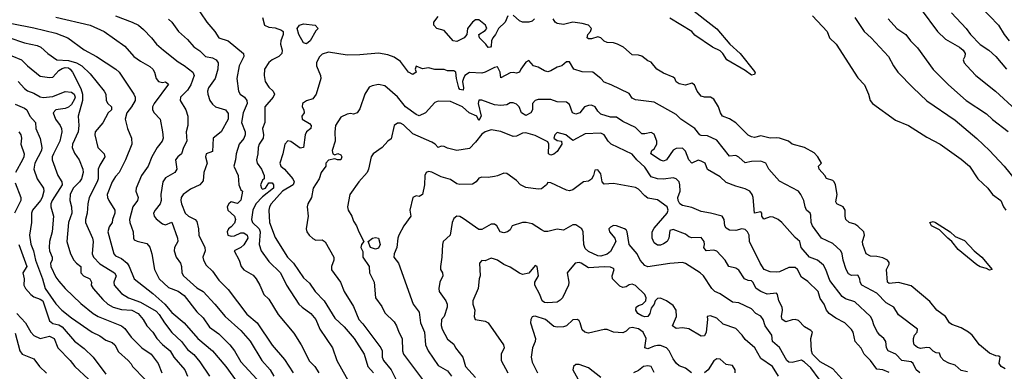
# Model space of a CAD drawing. Header units: metres. Extents: x -46681 to -43747, y -240911 to -237677.
# Tile 761 of 1056: x -45732 to -45575, y -238251 to -238195. Entities that reach past the tile are written whole.
import ezdxf

# ---------------------------------------------------------------- set-up
doc = ezdxf.new("R2010")
doc.units = ezdxf.units.M
doc.layers.add('CONTOUR_INDEX', color=1, linetype='Continuous')
doc.layers.add('CONTOUR_INTER', color=3, linetype='Continuous')

msp = doc.modelspace()

# ---------------------------------------------------------------- linework, layer by layer
at = {"layer": 'CONTOUR_INDEX'}
for points, elevation in [([(-45716.6, -238194.53), (-45713.94, -238195.52), (-45712.92, -238196.02), (-45712.1, -238196.7), (-45710.82, -238198.02), (-45710.04, -238199.02), (-45708.93, -238200.02), (-45706.6, -238201.87), (-45705.6, -238202.42), (-45704.23, -238203.52), (-45704.03, -238204.02), (-45704.57, -238205.52), (-45705.1, -238206.38), (-45706.2, -238207.52), (-45706.25, -238208.02), (-45705.35, -238209.52), (-45705.01, -238210.52), (-45705.01, -238212.02), (-45705.28, -238213.02), (-45705.21, -238214.52), (-45705.71, -238215.52), (-45706.02, -238216.52), (-45706.65, -238217.02), (-45707.02, -238217.52), (-45706.77, -238219.02), (-45707.09, -238219.52), (-45708.6, -238220.37), (-45709, -238221.02), (-45709.33, -238223.02), (-45709.27, -238224.02), (-45709.47, -238224.52), (-45710.27, -238225.52), (-45710.5, -238226.02), (-45710.43, -238226.52), (-45710.1, -238226.95), (-45709.1, -238227.72), (-45708.6, -238227.88), (-45707.6, -238227.44), (-45706.66, -238230.02), (-45706.64, -238230.52), (-45707.18, -238231.52), (-45707.21, -238232.02), (-45706.89, -238233.02), (-45706.22, -238234.02), (-45706.05, -238234.52), (-45706, -238235.52), (-45705.73, -238236.02), (-45703.6, -238237.94), (-45702.59, -238238.52), (-45700.74, -238240.52), (-45699.1, -238242.54), (-45696.6, -238244.74), (-45695.1, -238246.45), (-45693.22, -238249.52), (-45691.9, -238251.02), (-45691.31, -238252.02)], 95), ([(-45593.28, -238195.02), (-45591.86, -238196.52), (-45590.46, -238197.52), (-45589.72, -238198.52), (-45588.6, -238199.63), (-45586.1, -238203.1), (-45583.65, -238205.52), (-45580.82, -238208.02), (-45577.6, -238210.18), (-45576.6, -238211.09), (-45574.1, -238212.98)], 90), ([(-45732.09, -238205.02), (-45731.1, -238206.14), (-45730.6, -238206.51), (-45729.6, -238206.85), (-45728.6, -238207.43), (-45728.1, -238207.53), (-45726.6, -238207.41), (-45724.6, -238206.6), (-45723.6, -238206.7), (-45723.17, -238207.02), (-45723.03, -238207.52), (-45723.1, -238207.82), (-45723.6, -238208.69), (-45724.1, -238209.1), (-45724.6, -238209.31), (-45726.1, -238209.52), (-45726.51, -238210.02), (-45726.17, -238211.02), (-45725.39, -238212.02), (-45725.2, -238212.52), (-45725.16, -238213.02), (-45725.46, -238214.52), (-45726.48, -238216.52), (-45726.67, -238217.02), (-45726.67, -238217.52), (-45725.76, -238220.02), (-45725.15, -238221.02), (-45725.09, -238221.52), (-45726.7, -238224.02), (-45726.91, -238224.52), (-45726.92, -238225.02), (-45726.48, -238226.52), (-45726.68, -238229.02), (-45727.09, -238230.52), (-45727.19, -238231.52), (-45727.11, -238232.02), (-45726.69, -238233.02), (-45726.71, -238233.52), (-45726.93, -238234.02), (-45726.89, -238234.52), (-45726.1, -238236.22), (-45725.6, -238236.9), (-45724.61, -238238.02), (-45722.1, -238240.44), (-45720.12, -238242.02), (-45719.32, -238242.52), (-45715.63, -238244.02), (-45715.1, -238244.44), (-45714.1, -238245.81), (-45712.39, -238247.52), (-45710.88, -238248.52), (-45709.78, -238250.02), (-45709.17, -238251.52)], 100), ([(-45588.21, -238251.52), (-45588.8, -238251.02), (-45589.26, -238250.02), (-45589.6, -238249.77), (-45591.1, -238249.52), (-45592.05, -238248.52), (-45593.27, -238248.02), (-45593.55, -238247.52), (-45593.65, -238246.52), (-45593.94, -238246.02), (-45594.6, -238245.52), (-45594.95, -238245.02), (-45595.52, -238244.02), (-45595.81, -238243.02), (-45596.11, -238242.52), (-45598.6, -238240.17), (-45600.1, -238239.67), (-45600.6, -238239.34), (-45602.6, -238236.79), (-45603.19, -238235.02), (-45603.6, -238234.31), (-45604.54, -238233.52), (-45605.8, -238233.02), (-45607.15, -238231.52), (-45607.39, -238230.52), (-45608.1, -238229.92), (-45610.22, -238227.52), (-45610.8, -238227.02), (-45611.6, -238226.65), (-45612.1, -238226.58), (-45613.1, -238227), (-45613.45, -238226.52), (-45613.45, -238226.02), (-45613.6, -238225.83), (-45614.61, -238226.02), (-45614.83, -238223.52), (-45614.95, -238223.02), (-45615.36, -238222.52), (-45616.1, -238222.12), (-45617.6, -238221.73), (-45619.1, -238221.12), (-45620.1, -238220.23), (-45622.1, -238219.04), (-45622.5, -238218.02), (-45623.1, -238217.71), (-45623.6, -238217.55), (-45624.61, -238218.02), (-45625.1, -238217.53), (-45625.6, -238216.14), (-45626.1, -238215.64), (-45627.1, -238215.71), (-45627.6, -238215.97), (-45628.64, -238217.52), (-45629.1, -238217.73), (-45629.6, -238217.54), (-45631.12, -238216.52), (-45631, -238216.02), (-45630.6, -238215.74), (-45630.2, -238215.02), (-45630.17, -238214.52), (-45630.6, -238213.43), (-45631.1, -238213.13), (-45632.1, -238213.38), (-45632.6, -238213.33), (-45633.6, -238212.32), (-45635.6, -238211.36), (-45636.6, -238210.67), (-45637.6, -238210.7), (-45639.1, -238210.19), (-45639.6, -238209.74), (-45640.04, -238209.02), (-45640.6, -238208.8), (-45641.1, -238208.81), (-45641.74, -238209.02), (-45642.49, -238210.02), (-45643.1, -238210.2), (-45643.64, -238210.02), (-45644.1, -238208.68), (-45644.6, -238208.3), (-45646.1, -238208.24), (-45647.1, -238207.86), (-45649.1, -238207.86), (-45649.6, -238208.02), (-45650.05, -238208.52), (-45650.03, -238209.52), (-45650.27, -238210.02), (-45651.1, -238210.44), (-45651.8, -238210.02), (-45652.18, -238209.02), (-45652.6, -238208.63), (-45653.1, -238208.43), (-45653.6, -238208.42), (-45654.1, -238208.75), (-45655.1, -238208.82), (-45656.1, -238208.7), (-45658.1, -238207.96), (-45658.6, -238208), (-45658.69, -238208.52), (-45658.21, -238210.52), (-45658.6, -238211.2), (-45658.93, -238210.52), (-45660.11, -238210.02), (-45661.19, -238209.02), (-45663.1, -238208.19), (-45665.1, -238208.14), (-45665.6, -238208.33), (-45667.1, -238209.98), (-45668.1, -238210.48), (-45668.6, -238210.28), (-45670.31, -238209.02), (-45671.6, -238207.44), (-45673.6, -238205.71), (-45674.6, -238205.49), (-45675.6, -238205.68), (-45676.1, -238205.91), (-45676.8, -238207.02), (-45677.6, -238209.36), (-45678.01, -238210.02), (-45678.6, -238210.2), (-45679.1, -238210.12), (-45679.6, -238210.23), (-45680.6, -238210.67), (-45681.47, -238212.02), (-45681.6, -238213.02), (-45681.51, -238214.52), (-45682, -238216.02), (-45681.88, -238216.52), (-45681.6, -238216.7), (-45681.1, -238216.47), (-45680.6, -238216.69), (-45680.46, -238217.02), (-45680.6, -238217.52), (-45681.16, -238217.52), (-45681.6, -238217.35), (-45682.6, -238217.57), (-45683.02, -238218.02), (-45683.02, -238218.52), (-45683.76, -238219.52), (-45684.1, -238220.52), (-45685.02, -238222.02), (-45685.31, -238223.52), (-45685.89, -238224.52), (-45685.98, -238225.02), (-45685.82, -238226.52), (-45686.13, -238228.52), (-45686.02, -238229.02), (-45685.68, -238229.52), (-45685.1, -238230.04), (-45684.6, -238230.34), (-45683.6, -238230.3), (-45683.1, -238230.62), (-45681.74, -238233.02), (-45681.74, -238233.52), (-45682.11, -238234.52), (-45682.1, -238235.09), (-45680.65, -238237.02), (-45680.08, -238238.52), (-45678.6, -238240.94), (-45677.76, -238243.02), (-45677.1, -238243.7), (-45674.21, -238247.52), (-45674.01, -238248.02), (-45674.04, -238249.02), (-45673.79, -238249.52), (-45672.57, -238251.02), (-45671.83, -238252.52)], 90), ([(-45624.68, -238251.52), (-45625.6, -238250.78), (-45626.6, -238250.37), (-45627.04, -238250.02), (-45627.6, -238249.26), (-45628.2, -238248.02), (-45628.66, -238247.52), (-45629.6, -238247.17), (-45630.1, -238247.15), (-45630.6, -238247.23), (-45631.6, -238247.66), (-45632.1, -238247.52), (-45631.91, -238246.02), (-45632.35, -238245.02), (-45633.1, -238244.46), (-45634.1, -238244.26), (-45634.6, -238244.36), (-45635.1, -238244.88), (-45635.6, -238245.11), (-45637.1, -238245.04), (-45638.1, -238244.59), (-45638.6, -238244.58), (-45641.1, -238245.15), (-45641.68, -238245.02), (-45642.1, -238244.63), (-45642.43, -238243.52), (-45642.6, -238243.2), (-45642.86, -238243.02), (-45643.6, -238243.04), (-45644.6, -238243.99), (-45645.1, -238244.15), (-45646.1, -238244.23), (-45646.6, -238244.09), (-45647.97, -238243.02), (-45649.6, -238242.48), (-45649.94, -238242.52), (-45650.1, -238242.58), (-45650.31, -238243.02), (-45650.33, -238243.52), (-45649.53, -238246.02), (-45649.6, -238246.52), (-45650.03, -238247.52), (-45650.25, -238249.02), (-45650.1, -238249.79), (-45649.21, -238251.52)], 85), ([(-45617.66, -238251.52), (-45617.66, -238251.02), (-45618.1, -238250.34), (-45619.1, -238250.18), (-45620.1, -238249.32), (-45620.6, -238249.28), (-45621.1, -238249.6), (-45621.98, -238251.02), (-45622.6, -238251.51)], 85)]:
    msp.add_lwpolyline(points, dxfattribs=dict(at, elevation=elevation))
at = {"layer": 'CONTOUR_INTER'}
for points, elevation in [([(-45704.03, -238192.52), (-45702.02, -238195.52), (-45700.7, -238197.02), (-45700.09, -238198.02), (-45698.6, -238198.52), (-45696.17, -238200.52), (-45696.11, -238201.02), (-45696.85, -238202.52), (-45697.23, -238204.52), (-45696.95, -238206.52), (-45696.68, -238207.02), (-45696, -238207.52), (-45695.6, -238208.02), (-45695.58, -238208.52), (-45696.18, -238210.02), (-45696.47, -238211.52), (-45695.91, -238213.02), (-45695.89, -238213.52), (-45696.1, -238214.1), (-45696.85, -238215.02), (-45697.34, -238216.52), (-45697.42, -238217.52), (-45697.69, -238218.52), (-45697, -238220.02), (-45696.92, -238221.52), (-45696.6, -238222.29), (-45696.29, -238222.52), (-45696.6, -238223.92), (-45697.1, -238224.49), (-45698.1, -238224.21), (-45698.5, -238224.52), (-45698.77, -238225.02), (-45698.66, -238225.52), (-45697.57, -238226.52), (-45697.43, -238227.02), (-45697.6, -238227.64), (-45698.1, -238228.22), (-45698.54, -238228.52), (-45698.78, -238229.02), (-45698.67, -238229.52), (-45698.1, -238229.67), (-45697.6, -238229.64), (-45696.6, -238229.15), (-45696.1, -238229.18), (-45695.56, -238229.52), (-45695.48, -238230.02), (-45696.1, -238231.05), (-45696.6, -238231.48), (-45697.62, -238232.02), (-45696.82, -238233.52), (-45696.54, -238234.52), (-45696.1, -238235.05), (-45694.6, -238235.93), (-45694.13, -238236.52), (-45693.53, -238237.52), (-45692.9, -238239.02), (-45692.1, -238239.75), (-45690.6, -238242.21), (-45688.1, -238245.19), (-45686.93, -238247.02), (-45685.6, -238249.66), (-45684.76, -238250.52), (-45684.15, -238251.52)], 93), ([(-45625.21, -238193.02), (-45620.6, -238196.57), (-45618.53, -238199.02), (-45616.9, -238200.52), (-45614.6, -238203.38), (-45614.51, -238203.52), (-45614.6, -238203.9), (-45615.1, -238204.01), (-45616.1, -238203.22), (-45619.01, -238201.52), (-45619.65, -238200.52), (-45620.1, -238200.12), (-45621.32, -238199.52), (-45624.1, -238197.58), (-45624.62, -238197.02), (-45628.1, -238194.9)], 93), ([(-45578.51, -238193.02), (-45575.65, -238196.02), (-45574.76, -238197.52), (-45573.97, -238198.52)], 87), ([(-45726.1, -238194.71), (-45720.6, -238196.01), (-45718.38, -238197.02), (-45715.1, -238199.35), (-45713.66, -238201.02), (-45712.6, -238201.76), (-45711.1, -238202.58), (-45710.64, -238203.02), (-45710.36, -238203.52), (-45710.08, -238204.52), (-45709.74, -238205.02), (-45709.1, -238205.18), (-45708.6, -238205.05), (-45708.1, -238205.44), (-45710.42, -238208.52), (-45710.66, -238209.02), (-45710.65, -238209.52), (-45710.42, -238210.02), (-45709.47, -238211.02), (-45709.06, -238213.02), (-45708.99, -238214.02), (-45709.14, -238214.52), (-45709.93, -238215.52), (-45710.78, -238217.02), (-45711.39, -238218.52), (-45712.42, -238220.02), (-45713.26, -238222.02), (-45713.34, -238222.52), (-45712.98, -238223.52), (-45713.04, -238224.02), (-45713.81, -238225.02), (-45714.32, -238227.02), (-45714.31, -238227.52), (-45713.78, -238229.02), (-45713.73, -238230.02), (-45713.6, -238230.25), (-45713.1, -238230.49), (-45711.6, -238230.84), (-45711.1, -238231.46), (-45710.79, -238232.52), (-45710.36, -238235.02), (-45709.61, -238236.52), (-45708.1, -238237.87), (-45706.6, -238238.49), (-45705.6, -238239.14), (-45703.6, -238241.79), (-45702.6, -238242.71), (-45701.6, -238244.21), (-45700.1, -238245.28), (-45698.35, -238247.02), (-45697.56, -238248.02), (-45696.6, -238249.77), (-45694, -238252.52)], 96), ([(-45693.1, -238194.77), (-45692.8, -238196.02), (-45692.1, -238196.35), (-45691.1, -238196.41), (-45690.1, -238196.82), (-45689.83, -238197.02), (-45689.8, -238197.52), (-45690.18, -238198.52), (-45690.22, -238199.02), (-45690, -238200.02), (-45690.03, -238200.52), (-45690.51, -238201.02), (-45691.59, -238201.52), (-45692.1, -238201.95), (-45692.79, -238203.02), (-45692.87, -238204.02), (-45692.67, -238205.02), (-45692.1, -238205.88), (-45691.39, -238206.52), (-45691.19, -238207.02), (-45691.4, -238207.52), (-45692.76, -238209.02), (-45692.76, -238211.52), (-45693.12, -238212.52), (-45692.95, -238213.52), (-45693, -238214.02), (-45693.66, -238215.02), (-45693.83, -238215.52), (-45693.86, -238216.52), (-45694.1, -238217.52), (-45693.98, -238218.02), (-45693.28, -238219.02), (-45692.84, -238220.02), (-45692.85, -238220.52), (-45693.1, -238220.75), (-45693.46, -238221.52), (-45693.28, -238222.02), (-45693.1, -238222.21), (-45692.62, -238222.02), (-45692.1, -238221.18), (-45691.6, -238221.17), (-45691.34, -238221.52), (-45691.38, -238222.02), (-45693.1, -238223.41), (-45694.18, -238224.52), (-45694.68, -238225.52), (-45694.89, -238227.02), (-45694.71, -238227.52), (-45693.67, -238228.52), (-45693.47, -238229.02), (-45693.67, -238231.02), (-45693.32, -238232.02), (-45692.1, -238233.75), (-45690.24, -238235.52), (-45689.27, -238237.52), (-45687.3, -238240.52), (-45686.8, -238241.02), (-45685.39, -238242.02), (-45684.6, -238243.01), (-45683.99, -238244.52), (-45681.94, -238247.52), (-45681.26, -238249.52), (-45679, -238253.52)], 92), ([(-45653.95, -238194.52), (-45654.4, -238195.52), (-45655.47, -238196.52), (-45655.94, -238197.52), (-45656.37, -238198.02), (-45656.58, -238198.52), (-45656.6, -238199.34), (-45656.73, -238199.52), (-45657.1, -238199.59), (-45657.49, -238199.02), (-45658.5, -238198.02), (-45658.57, -238197.52), (-45657.6, -238196.84), (-45657.33, -238196.52), (-45657.51, -238196.02), (-45658.6, -238195.14), (-45659.1, -238195.15), (-45659.6, -238195.55), (-45660.42, -238196.52), (-45660.53, -238197.52), (-45660.93, -238198.02), (-45662.1, -238198.61), (-45662.71, -238198.52), (-45664.1, -238196.87), (-45665.31, -238196.52), (-45665.8, -238196.02), (-45665.79, -238195.52), (-45665.1, -238194.6)], 92), ([(-45649.69, -238195.02), (-45650.1, -238195.36), (-45650.6, -238195.5), (-45651.6, -238195.52), (-45652.1, -238195.29), (-45653.1, -238194.42)], 92), ([(-45605.32, -238194.52), (-45603.03, -238197.02), (-45602.62, -238198.02), (-45601.55, -238199.02), (-45598.1, -238204.39), (-45597.04, -238205.52), (-45596.41, -238207.02), (-45596.16, -238208.02), (-45595.76, -238208.52), (-45592.1, -238211.19), (-45590.03, -238212.02), (-45587.1, -238213.88), (-45584.97, -238215.02), (-45581.6, -238217.38), (-45580.27, -238218.52), (-45578.95, -238220.52), (-45577.38, -238222.02), (-45576.6, -238223.05), (-45575.28, -238224.02), (-45574.87, -238225.02), (-45574.51, -238225.52)], 92), ([(-45598.6, -238194.77), (-45597.1, -238196.99), (-45595.98, -238198.02), (-45593.2, -238201.02), (-45592.42, -238202.52), (-45591.7, -238203.52), (-45589.29, -238206.02), (-45587.1, -238208.06), (-45582.6, -238211.19), (-45579.1, -238214.08), (-45577.09, -238216.02), (-45574.76, -238218.52), (-45572.72, -238221.02)], 91), ([(-45588.01, -238193.52), (-45585.38, -238197.02), (-45584.1, -238198.26), (-45581.87, -238199.52), (-45581.32, -238200.02), (-45580.98, -238200.52), (-45581.03, -238201.02), (-45581.28, -238201.52), (-45581.13, -238202.02), (-45580.74, -238202.52), (-45579.3, -238204.02), (-45576.15, -238206.52), (-45569.64, -238212.52)], 89), ([(-45583.15, -238194.02), (-45580.82, -238196.52), (-45580.13, -238197.52), (-45578.6, -238199.08), (-45577.21, -238200.02), (-45576.08, -238201.02), (-45574.4, -238203.02)], 88), ([(-45733.1, -238195.76), (-45729.6, -238196.41), (-45726.1, -238197.29), (-45724.19, -238198.02), (-45721.6, -238199.94), (-45719.6, -238201), (-45716.5, -238203.02), (-45715.97, -238203.52), (-45713.66, -238207.02), (-45713.42, -238207.52), (-45713.46, -238208.02), (-45714, -238209.02), (-45714.76, -238210.02), (-45715.06, -238211.02), (-45714.67, -238212.52), (-45714.03, -238214.02), (-45713.97, -238215.02), (-45714.97, -238217.52), (-45716.01, -238219.52), (-45716.6, -238220.14), (-45717.1, -238221), (-45717.93, -238223.02), (-45717.88, -238223.52), (-45717.65, -238224.02), (-45716.67, -238225.52), (-45716.68, -238226.02), (-45717.07, -238227.02), (-45717.12, -238227.52), (-45717.6, -238228.22), (-45717.79, -238229.02), (-45716.82, -238232.52), (-45716.6, -238232.81), (-45715.6, -238233.23), (-45714.72, -238234.02), (-45714.39, -238234.52), (-45713.59, -238236.52), (-45710.6, -238238.85), (-45708.68, -238240.52), (-45707.6, -238241.87), (-45705.6, -238243.52), (-45703.42, -238246.02), (-45701.09, -238248.02), (-45698.96, -238250.52), (-45697.16, -238253.02)], 97), ([(-45708.1, -238195.04), (-45707.58, -238195.52), (-45706.53, -238197.02), (-45705.1, -238198.32), (-45704.1, -238199.45), (-45703.1, -238200.12), (-45702.24, -238201.02), (-45701.1, -238201.22), (-45700.52, -238201.52), (-45700.19, -238202.02), (-45700.23, -238203.02), (-45700.66, -238204.52), (-45701.76, -238206.02), (-45701.89, -238206.52), (-45701.85, -238207.02), (-45701.52, -238208.02), (-45701.1, -238208.62), (-45700.6, -238209.06), (-45699.03, -238209.52), (-45698.6, -238210.11), (-45698.61, -238211.02), (-45699.74, -238213.02), (-45700.97, -238214.02), (-45701.1, -238216.17), (-45702.1, -238216.56), (-45702.24, -238217.02), (-45701.93, -238218.02), (-45702.48, -238219.52), (-45702.6, -238220.86), (-45703.1, -238221.52), (-45704.6, -238222.19), (-45705.79, -238223.02), (-45706.11, -238223.52), (-45706.17, -238224.02), (-45706.05, -238224.52), (-45705.45, -238226.02), (-45704.91, -238226.52), (-45703.88, -238227.02), (-45703.6, -238227.36), (-45703.33, -238228.52), (-45703.29, -238229.52), (-45702.34, -238231.52), (-45702.26, -238232.02), (-45702.62, -238233.02), (-45702.55, -238233.52), (-45702.1, -238234.3), (-45701.1, -238235.28), (-45700.1, -238236.71), (-45698.6, -238238.23), (-45695.6, -238242.14), (-45693.96, -238243.52), (-45691.6, -238247.1), (-45689.6, -238249.4), (-45688.23, -238251.52)], 94), ([(-45687.22, -238196.02), (-45686.6, -238195.8), (-45684.71, -238196.02), (-45684.24, -238196.52), (-45684.6, -238196.89), (-45685.51, -238198.52), (-45686.1, -238198.97), (-45686.6, -238198.81), (-45687.34, -238197.52), (-45687.58, -238196.52), (-45687.22, -238196.02)], 92), ([(-45574.6, -238250.88), (-45575.26, -238250.52), (-45575.58, -238250.02), (-45575.42, -238249.02), (-45575.6, -238248.83), (-45576.1, -238248.81), (-45577.1, -238248.36), (-45578.7, -238247.02), (-45579.88, -238245.52), (-45580.44, -238245.02), (-45581.6, -238244.33), (-45583.1, -238243.8), (-45583.5, -238243.52), (-45584.1, -238242.49), (-45585.51, -238241.52), (-45586.6, -238240.11), (-45589.6, -238237.63), (-45591.6, -238237.11), (-45593.1, -238237.27), (-45593.35, -238237.02), (-45593.54, -238235.02), (-45593.1, -238234.15), (-45593.1, -238233.92), (-45593.4, -238233.52), (-45594.1, -238233.17), (-45595.1, -238232.93), (-45596.1, -238232.91), (-45596.79, -238232.52), (-45597.32, -238231.02), (-45597.34, -238230.52), (-45597.05, -238229.52), (-45597.16, -238229.02), (-45598.1, -238228.07), (-45598.6, -238227.78), (-45599.49, -238227.52), (-45600.02, -238227.02), (-45600.14, -238226.52), (-45600.11, -238225.52), (-45600.43, -238225.02), (-45601.47, -238224.52), (-45601.6, -238224.22), (-45601.41, -238223.02), (-45601.68, -238221.52), (-45601.88, -238221.02), (-45602.1, -238220.8), (-45603.1, -238220.49), (-45603.35, -238220.02), (-45604.3, -238219.02), (-45604.38, -238218.52), (-45603.9, -238218.02), (-45604.49, -238217.02), (-45605.1, -238216.38), (-45606.6, -238215.51), (-45608.6, -238215), (-45609.2, -238214.52), (-45610.6, -238214.07), (-45611.1, -238213.97), (-45612.1, -238214.06), (-45613.6, -238213.69), (-45614.6, -238213.93), (-45615.1, -238213.85), (-45615.6, -238213.57), (-45617.6, -238211.58), (-45618.6, -238210.98), (-45619.73, -238210.52), (-45620.04, -238210.02), (-45620.37, -238209.02), (-45621.1, -238207.82), (-45621.6, -238207.52), (-45622.6, -238207.49), (-45623.1, -238207.35), (-45623.75, -238206.52), (-45624.18, -238205.52), (-45624.6, -238205.25), (-45625.6, -238205.56), (-45626.6, -238205.36), (-45627.1, -238205.05), (-45627.33, -238204.52), (-45627.6, -238204.31), (-45629.1, -238203.69), (-45630.21, -238203.02), (-45631.1, -238201.89), (-45631.6, -238201.68), (-45632.6, -238200.96), (-45633.1, -238200.78), (-45634.1, -238200.75), (-45635.52, -238199.52), (-45636.48, -238199.02), (-45637.1, -238198.8), (-45638.1, -238198.79), (-45638.6, -238198.54), (-45639.1, -238198.04), (-45639.6, -238197.88), (-45640.6, -238198.21), (-45641.1, -238198.2), (-45641.32, -238198.02), (-45641.2, -238197.52), (-45640.75, -238197.02), (-45640.59, -238196.52), (-45641.08, -238196.02), (-45642.1, -238195.73), (-45643.6, -238195.53), (-45645.1, -238195.89), (-45646.1, -238195.76), (-45646.42, -238195.52), (-45646.71, -238195.02)], 92), ([(-45733.6, -238197.97), (-45731.1, -238198.84), (-45729.1, -238199.23), (-45728.48, -238199.52), (-45727.35, -238200.52), (-45725.92, -238201.52), (-45724.1, -238201.64), (-45722.8, -238202.02), (-45721.94, -238202.52), (-45720.6, -238203.78), (-45718.37, -238206.52), (-45718.13, -238207.02), (-45718.06, -238208.02), (-45717.8, -238208.52), (-45717.24, -238209.02), (-45717.24, -238209.52), (-45717.77, -238210.02), (-45718.6, -238211.58), (-45719.8, -238213.02), (-45719.9, -238213.52), (-45719.42, -238215.52), (-45718.4, -238216.52), (-45718.29, -238217.02), (-45719.1, -238218.37), (-45719.33, -238219.02), (-45719.36, -238220.52), (-45719.49, -238221.02), (-45720.78, -238223.52), (-45720.99, -238224.52), (-45721.09, -238226.02), (-45721.36, -238227.02), (-45721.35, -238227.52), (-45720.23, -238230.02), (-45720.14, -238230.52), (-45720.32, -238232.52), (-45720.1, -238233.02), (-45719.1, -238234.1), (-45716.75, -238235.52), (-45716.47, -238236.02), (-45716.84, -238237.02), (-45716.81, -238237.52), (-45715.6, -238238.84), (-45714.49, -238239.52), (-45712.6, -238240.21), (-45710.1, -238241.69), (-45709.6, -238242.17), (-45708.77, -238243.52), (-45707.6, -238245.06), (-45706.07, -238246.52), (-45705.1, -238247.76), (-45704.1, -238248.59), (-45703.1, -238249.77), (-45701.57, -238252.02)], 98), ([(-45733.1, -238200.88), (-45731.58, -238201.52), (-45730.6, -238202.5), (-45728.6, -238204.15), (-45727.1, -238204.35), (-45726.6, -238204.29), (-45725.6, -238203.24), (-45725.1, -238202.91), (-45724.6, -238202.77), (-45724.1, -238202.84), (-45723.82, -238203.02), (-45723.44, -238203.52), (-45722.1, -238206.11), (-45721.87, -238207.02), (-45721.82, -238208.02), (-45722.54, -238210.52), (-45722.45, -238212.02), (-45722.55, -238213.02), (-45723.44, -238215.02), (-45723.48, -238215.52), (-45723.1, -238216.45), (-45722.36, -238217.52), (-45721.78, -238219.02), (-45721.75, -238219.52), (-45721.99, -238220.52), (-45722.31, -238221.02), (-45723.33, -238222.02), (-45723.81, -238223.02), (-45723.87, -238224.02), (-45723.59, -238225.02), (-45723.54, -238226.02), (-45724.1, -238227.52), (-45724.36, -238230.52), (-45723.77, -238232.52), (-45723.24, -238233.52), (-45722.8, -238234.02), (-45722.11, -238234.52), (-45722.09, -238235.52), (-45721.68, -238236.02), (-45720.65, -238236.52), (-45720.41, -238237.02), (-45720.45, -238237.52), (-45720.15, -238238.02), (-45718.6, -238239.8), (-45717.79, -238240.52), (-45716.94, -238241.02), (-45715.6, -238241.41), (-45713.95, -238241.52), (-45712.94, -238242.02), (-45712.15, -238243.02), (-45711.6, -238243.99), (-45710.61, -238245.02), (-45709.98, -238246.02), (-45709.1, -238246.98), (-45707.86, -238248.02), (-45707.28, -238249.02), (-45705.53, -238251.02), (-45705.08, -238252.02)], 99), ([(-45580.6, -238251.35), (-45581.6, -238251.11), (-45582.6, -238250.3), (-45583.6, -238249.95), (-45584.37, -238249.52), (-45584.86, -238249.02), (-45585.1, -238248.37), (-45585.6, -238248.33), (-45586.1, -238248.04), (-45586.6, -238247.54), (-45587.1, -238247.44), (-45588.1, -238247.61), (-45588.6, -238247.44), (-45589.11, -238247.02), (-45589.25, -238246.52), (-45589.21, -238246.02), (-45589.06, -238245.52), (-45588.65, -238245.02), (-45588.61, -238244.52), (-45591.6, -238242.24), (-45592.36, -238241.02), (-45593.6, -238240.33), (-45595.1, -238238.79), (-45597.49, -238237.52), (-45597.72, -238237.02), (-45597.77, -238236.52), (-45598.1, -238235.94), (-45599.1, -238235.96), (-45599.6, -238235.71), (-45599.96, -238235.02), (-45600.45, -238233.52), (-45600.59, -238232.52), (-45600.83, -238232.02), (-45602.1, -238230.86), (-45603.89, -238230.02), (-45605.33, -238228.02), (-45605.57, -238227.52), (-45605.6, -238226.32), (-45605.71, -238226.02), (-45606.28, -238225.52), (-45606.54, -238225.02), (-45606.75, -238224.02), (-45607.19, -238223.02), (-45607.59, -238222.52), (-45610.6, -238220.89), (-45612.3, -238219.02), (-45612.81, -238218.02), (-45613.6, -238217.74), (-45615.1, -238217.78), (-45616.1, -238217.97), (-45617.1, -238217.1), (-45617.6, -238216.83), (-45618.6, -238216.94), (-45620.6, -238214.34), (-45622.1, -238213.68), (-45623.1, -238213.64), (-45623.31, -238213.52), (-45624.11, -238212.52), (-45626.34, -238211.02), (-45627.1, -238210.26), (-45630.6, -238208.29), (-45633.6, -238207.91), (-45634.1, -238207.68), (-45634.6, -238206.93), (-45637.46, -238205.52), (-45638.6, -238205.12), (-45639.15, -238204.52), (-45640.4, -238203.52), (-45642.1, -238203.46), (-45643.43, -238203.02), (-45644.1, -238201.85), (-45644.6, -238201.84), (-45645.34, -238202.52), (-45646.1, -238202.7), (-45647.1, -238203.32), (-45647.6, -238203.46), (-45648.1, -238203.3), (-45649.1, -238202.69), (-45649.88, -238202.52), (-45650.6, -238201.65), (-45651.1, -238201.9), (-45651.89, -238203.02), (-45652.1, -238203.51), (-45652.6, -238203.66), (-45653.1, -238203.54), (-45653.6, -238203.63), (-45655.1, -238204.39), (-45655.21, -238203.52), (-45655.6, -238202.68), (-45656.1, -238202.74), (-45657.6, -238203.51), (-45658.1, -238203.65), (-45660.1, -238203.55), (-45660.82, -238204.02), (-45661.04, -238204.52), (-45661.21, -238205.02), (-45661.02, -238206.02), (-45661.1, -238206.39), (-45661.6, -238206.29), (-45661.76, -238206.02), (-45662.17, -238204.52), (-45662.24, -238203.52), (-45662.6, -238203.3), (-45663.6, -238203.28), (-45664.1, -238203.09), (-45665.6, -238203.1), (-45666.6, -238202.84), (-45667.6, -238202.99), (-45668.6, -238202.57), (-45668.78, -238203.02), (-45668.57, -238203.52), (-45669.1, -238203.9), (-45669.8, -238203.52), (-45671.1, -238201.81), (-45672.1, -238201.14), (-45673.1, -238200.73), (-45674.6, -238200.45), (-45677.6, -238200.75), (-45679.6, -238200.77), (-45682.6, -238200.32), (-45683.6, -238200.61), (-45684.1, -238201.14), (-45684.51, -238202.02), (-45684.51, -238202.52), (-45683.84, -238204.02), (-45683.81, -238204.52), (-45684.54, -238207.02), (-45685.1, -238207.79), (-45686.1, -238208.11), (-45686.72, -238208.52), (-45686.78, -238209.02), (-45686.52, -238209.52), (-45686.49, -238210.02), (-45686.85, -238210.52), (-45686.8, -238211.02), (-45685.6, -238211.73), (-45685.35, -238212.02), (-45685.41, -238212.52), (-45686.1, -238213.04), (-45686.33, -238213.52), (-45686.6, -238215.52), (-45687.1, -238215.63), (-45688.6, -238214.58), (-45689.1, -238214.46), (-45689.53, -238215.02), (-45689.85, -238216.52), (-45690.36, -238218.02), (-45690.19, -238218.52), (-45689.6, -238218.99), (-45688.27, -238220.52), (-45688.08, -238221.02), (-45688.25, -238221.52), (-45689.94, -238222.52), (-45691.71, -238224.52), (-45692.01, -238225.02), (-45692.1, -238225.52), (-45691.98, -238227.52), (-45691.1, -238229.92), (-45689.13, -238233.02), (-45688.17, -238234.02), (-45686.6, -238236.36), (-45685.6, -238237.2), (-45684.7, -238238.52), (-45683.26, -238240.02), (-45681.6, -238242.78), (-45680.1, -238244.15), (-45678.49, -238246.02), (-45676.87, -238248.52), (-45676.29, -238250.52), (-45675.42, -238251.52)], 91), ([(-45732.6, -238208.64), (-45731.1, -238209.24), (-45730.75, -238209.52), (-45730.25, -238210.52), (-45729.37, -238211.52), (-45729.3, -238212.52), (-45728.6, -238214.09), (-45728.33, -238215.52), (-45728.41, -238216.02), (-45729.47, -238218.02), (-45729.61, -238219.02), (-45729.07, -238220.52), (-45728.07, -238222.02), (-45728.02, -238222.52), (-45728.28, -238223.52), (-45728.56, -238224.02), (-45729.82, -238225.52), (-45729.97, -238226.02), (-45730, -238227.52), (-45730.32, -238229.52), (-45730.1, -238230.98), (-45729.68, -238232.02), (-45729.35, -238233.52), (-45728.21, -238236.52), (-45727.82, -238238.02), (-45726.1, -238240.47), (-45725.12, -238241.52), (-45723.6, -238242.73), (-45720.3, -238245.02), (-45719.1, -238245.61), (-45718.1, -238246.29), (-45717.1, -238246.66), (-45716.68, -238247.02), (-45716.1, -238248.18), (-45714.58, -238249.52), (-45714.1, -238250.05), (-45713.87, -238250.52), (-45711.91, -238252.52)], 101), ([(-45593.1, -238251.43), (-45594.1, -238251.02), (-45595.1, -238250.91), (-45596.09, -238249.52), (-45597.09, -238248.52), (-45597.6, -238247.59), (-45598.53, -238246.52), (-45598.87, -238245.02), (-45599.1, -238244.6), (-45600.2, -238243.52), (-45601.6, -238242.76), (-45602.66, -238242.02), (-45603.11, -238241.52), (-45603.49, -238240.52), (-45604.1, -238239.64), (-45604.45, -238238.52), (-45606.1, -238236.94), (-45607.1, -238236.26), (-45607.73, -238235.02), (-45608.1, -238234.7), (-45609.1, -238234.71), (-45610.6, -238235.38), (-45611.1, -238235.43), (-45612.1, -238235.38), (-45613.04, -238235.02), (-45613.71, -238234.02), (-45615.41, -238230.52), (-45615.45, -238229.52), (-45615.71, -238229.02), (-45616.1, -238228.63), (-45616.6, -238228.5), (-45617.6, -238228.81), (-45618.6, -238228.73), (-45619.1, -238228.39), (-45619.33, -238228.02), (-45619.44, -238227.02), (-45619.78, -238226.52), (-45621.6, -238226.03), (-45623.1, -238225.77), (-45624.6, -238225.14), (-45626.1, -238224.8), (-45626.5, -238224.52), (-45626.79, -238224.02), (-45626.82, -238223.52), (-45626.47, -238222.52), (-45626.51, -238221.52), (-45626.6, -238221.02), (-45627.08, -238220.52), (-45627.6, -238220.37), (-45629.1, -238220.57), (-45630.1, -238220.53), (-45631.1, -238220.22), (-45632.1, -238218.67), (-45633.39, -238217.52), (-45634.1, -238216.58), (-45637.48, -238215.02), (-45637.97, -238214.52), (-45638.6, -238213.49), (-45639.1, -238213.24), (-45641.6, -238213.33), (-45643.6, -238214.41), (-45644.71, -238213.52), (-45646.1, -238213.13), (-45646.45, -238213.52), (-45646.65, -238214.02), (-45646.1, -238214.4), (-45645.42, -238214.52), (-45645.37, -238215.02), (-45646.1, -238216.17), (-45646.6, -238216.61), (-45647.1, -238216.74), (-45647.5, -238216.52), (-45647.42, -238215.02), (-45647.6, -238214.63), (-45649.6, -238213.64), (-45651.1, -238213.21), (-45651.6, -238213.26), (-45652.6, -238213.72), (-45653.1, -238213.77), (-45655.1, -238212.97), (-45656.6, -238212.74), (-45657.6, -238213.02), (-45658.1, -238213.42), (-45659.1, -238214.7), (-45660.1, -238215.7), (-45662.1, -238216.04), (-45663.6, -238215.65), (-45664.1, -238215.4), (-45664.6, -238215.32), (-45665.1, -238215.53), (-45665.56, -238215.02), (-45666.1, -238214.67), (-45669.1, -238213.37), (-45670.6, -238211.91), (-45671.1, -238211.67), (-45671.6, -238211.66), (-45672.1, -238212.04), (-45672.6, -238214.14), (-45673.11, -238214.52), (-45674.02, -238215.52), (-45675.44, -238216.52), (-45675.78, -238217.02), (-45676.18, -238219.02), (-45676.39, -238219.52), (-45677.74, -238221.02), (-45679.16, -238223.02), (-45679.54, -238225.02), (-45679.44, -238225.52), (-45678.84, -238226.52), (-45678.6, -238227.3), (-45678.1, -238228.02), (-45677.76, -238229.02), (-45676.95, -238230.52), (-45677.32, -238231.02), (-45677.41, -238231.52), (-45677.1, -238232.13), (-45677.08, -238233.02), (-45676.1, -238234.52), (-45676.05, -238235.52), (-45675.28, -238237.02), (-45675.1, -238239.56), (-45674.1, -238240.94), (-45673.6, -238241.94), (-45672.1, -238243.39), (-45671.72, -238244.02), (-45671.35, -238245.02), (-45670.81, -238246.02), (-45670.76, -238248.02), (-45670.6, -238248.54), (-45667.26, -238253.02)], 89), ([(-45732.02, -238213.02), (-45731.67, -238213.52), (-45731.58, -238214.02), (-45731.68, -238215.02), (-45731.15, -238216.52), (-45731.19, -238217.02), (-45731.41, -238217.52), (-45732.56, -238219.52)], 102), ([(-45600.18, -238253.02), (-45602.1, -238250.85), (-45604.1, -238249.73), (-45605.37, -238248.52), (-45605.51, -238248.02), (-45605.62, -238246.02), (-45605.36, -238245.02), (-45605.6, -238244.75), (-45606.6, -238244.16), (-45607.6, -238243.18), (-45608.1, -238243.02), (-45608.6, -238243.05), (-45609.6, -238243.38), (-45610.17, -238243.02), (-45610.3, -238242.52), (-45610.15, -238241.52), (-45610.21, -238241.02), (-45610.73, -238240.02), (-45610.94, -238239.02), (-45611.1, -238238.8), (-45612.6, -238238.93), (-45613.6, -238238.54), (-45614.34, -238238.02), (-45614.89, -238237.02), (-45615.1, -238236.84), (-45615.6, -238236.79), (-45616.17, -238236.52), (-45617.1, -238235.11), (-45617.6, -238234.79), (-45618.68, -238234.52), (-45619.29, -238233.52), (-45620.6, -238232.07), (-45621.1, -238231.95), (-45622.34, -238232.02), (-45622.7, -238231.52), (-45622.56, -238231.02), (-45622.62, -238230.52), (-45623.1, -238229.93), (-45624.6, -238229.96), (-45625.1, -238229.81), (-45625.6, -238229.37), (-45627.6, -238228.6), (-45628.1, -238228.79), (-45628.27, -238230.02), (-45628.55, -238230.52), (-45629.1, -238230.94), (-45629.6, -238231.15), (-45630.1, -238231.12), (-45630.6, -238230.73), (-45630.95, -238230.02), (-45630.93, -238229.02), (-45630.6, -238228.39), (-45628.55, -238226.02), (-45628.4, -238225.52), (-45628.53, -238225.02), (-45630.1, -238223.88), (-45631.6, -238223.6), (-45632.1, -238223.27), (-45633.1, -238222.18), (-45633.6, -238221.94), (-45637.1, -238221.29), (-45638.6, -238221.37), (-45638.9, -238221.02), (-45639.1, -238219.75), (-45639.6, -238219.09), (-45640.1, -238219.14), (-45640.31, -238220.02), (-45640.6, -238220.57), (-45641.1, -238220.9), (-45641.89, -238221.02), (-45643.6, -238222.28), (-45644.1, -238222.45), (-45644.6, -238222.36), (-45647.1, -238221.19), (-45647.6, -238221.14), (-45647.81, -238221.52), (-45648.6, -238222.11), (-45649.1, -238222.19), (-45651.1, -238221.93), (-45651.95, -238221.52), (-45652.6, -238220.81), (-45654.1, -238219.71), (-45654.6, -238219.64), (-45655.6, -238220.08), (-45656.1, -238220.17), (-45657.1, -238220.3), (-45658.1, -238220.26), (-45658.6, -238220.44), (-45659.04, -238221.02), (-45659.6, -238221.41), (-45661.6, -238221.46), (-45662.1, -238221.31), (-45663.1, -238220.64), (-45664.6, -238220.2), (-45666.1, -238219.47), (-45666.6, -238219.38), (-45667, -238219.52), (-45667.22, -238220.02), (-45667.28, -238221.52), (-45667.59, -238223.02), (-45668.1, -238223.34), (-45668.6, -238223.27), (-45669.11, -238223.52), (-45669.58, -238225.52), (-45669.45, -238226.52), (-45670.56, -238228.02), (-45671.35, -238229.52), (-45671.54, -238230.02), (-45671.7, -238231.52), (-45672.1, -238232.52), (-45672.15, -238233.02), (-45671.43, -238234.02), (-45669.05, -238240.52), (-45668.1, -238241.85), (-45667.91, -238243.52), (-45667.29, -238245.02), (-45667.09, -238247.02), (-45666.69, -238248.02), (-45665.1, -238250.36), (-45663.6, -238251.17), (-45662.94, -238252.02)], 88), ([(-45732.6, -238221.15), (-45731.71, -238223.52), (-45731.69, -238224.02), (-45732.71, -238226.02)], 102), ([(-45604.28, -238252.52), (-45605.6, -238250.69), (-45606.6, -238249.81), (-45607.1, -238249.51), (-45608.6, -238249.84), (-45609.1, -238249.79), (-45609.46, -238249.52), (-45610.6, -238247.45), (-45611.71, -238246.52), (-45611.83, -238245.52), (-45612.88, -238244.02), (-45613.23, -238243.02), (-45613.6, -238242.45), (-45614.41, -238242.02), (-45615.1, -238241.27), (-45617.1, -238240.33), (-45618.1, -238240.22), (-45620.1, -238238.92), (-45620.91, -238238.52), (-45621.43, -238238.02), (-45622.76, -238236.02), (-45623.29, -238235.52), (-45625.6, -238234.08), (-45626.1, -238233.91), (-45628.1, -238234.03), (-45631.6, -238234.58), (-45632.1, -238234.36), (-45632.84, -238233.52), (-45633.32, -238232.52), (-45634.6, -238231.02), (-45634.94, -238229.02), (-45635.1, -238228.69), (-45635.34, -238228.52), (-45636.6, -238228.04), (-45637.1, -238227.99), (-45637.6, -238228.23), (-45637.85, -238228.52), (-45637.75, -238229.02), (-45636.9, -238230.02), (-45636.73, -238230.52), (-45637.6, -238232.16), (-45638.1, -238232.58), (-45639.1, -238232.89), (-45639.6, -238232.81), (-45641.1, -238232.14), (-45641.6, -238231.64), (-45641.83, -238231.02), (-45641.92, -238229.02), (-45642.15, -238228.52), (-45643.1, -238227.89), (-45643.6, -238227.9), (-45645.1, -238228.71), (-45646.1, -238228.55), (-45647.6, -238228.97), (-45648.1, -238228.92), (-45648.6, -238228.7), (-45650.1, -238227.74), (-45651.03, -238227.52), (-45651.6, -238227.53), (-45653.28, -238228.02), (-45653.6, -238228.69), (-45654.01, -238229.02), (-45654.6, -238229.18), (-45655.18, -238229.02), (-45655.71, -238228.02), (-45656.1, -238227.75), (-45656.6, -238227.79), (-45658.1, -238228.62), (-45658.6, -238228.61), (-45661.1, -238226.86), (-45661.6, -238226.56), (-45662.1, -238226.52), (-45662.6, -238226.86), (-45662.86, -238227.52), (-45663.15, -238229.52), (-45664.29, -238230.52), (-45664.41, -238231.02), (-45664.5, -238233.02), (-45664.72, -238234.52), (-45664.69, -238235.02), (-45664.41, -238235.52), (-45664.32, -238236.02), (-45664.82, -238237.02), (-45664.99, -238238.02), (-45664.91, -238238.52), (-45663.84, -238240.02), (-45663.65, -238240.52), (-45663.65, -238241.02), (-45664.1, -238242.5), (-45664.53, -238243.02), (-45664.6, -238243.96), (-45664.47, -238244.52), (-45663.6, -238246.12), (-45662.6, -238246.94), (-45662.31, -238247.52), (-45661.14, -238249.02), (-45660.73, -238250.52), (-45659.1, -238252.23)], 87), ([(-45586.64, -238227.52), (-45586.1, -238227.36), (-45585.7, -238227.52), (-45583.4, -238229.02), (-45582.6, -238229.74), (-45581.1, -238230.36), (-45579.54, -238232.02), (-45578.31, -238233.02), (-45576.67, -238235.02), (-45577.1, -238235.14), (-45577.6, -238234.84), (-45578.6, -238234.57), (-45579.1, -238234.27), (-45582.1, -238231.84), (-45583.1, -238230.53), (-45583.77, -238230.02), (-45585.1, -238228.69), (-45586.36, -238228.02), (-45586.64, -238227.52)], 93), ([(-45732.02, -238231.02), (-45730.74, -238234.52), (-45731.36, -238235.52), (-45731.13, -238236.52), (-45731.2, -238237.52), (-45730.94, -238238.02), (-45730.07, -238239.02), (-45729.6, -238239.39), (-45728.6, -238239.75), (-45728.2, -238240.02), (-45727.1, -238243.23), (-45726.6, -238243.61), (-45725.6, -238243.86), (-45725.1, -238244.14), (-45723.1, -238246.46), (-45721.6, -238247.65), (-45720.15, -238249.02), (-45718.1, -238251.72)], 102), ([(-45675.57, -238230.02), (-45675.1, -238229.92), (-45674.59, -238230.02), (-45674.35, -238231.02), (-45674.6, -238231.63), (-45675.1, -238231.75), (-45675.87, -238231.52), (-45676.28, -238230.52), (-45675.57, -238230.02)], 89), ([(-45610.75, -238252.02), (-45611.72, -238250.52), (-45613.6, -238249.2), (-45614.54, -238247.52), (-45616.1, -238246.18), (-45616.55, -238245.52), (-45617.6, -238244.42), (-45619.6, -238243.72), (-45620.6, -238242.79), (-45621.6, -238242.39), (-45622.18, -238242.52), (-45622.12, -238243.02), (-45622.33, -238245.02), (-45622.6, -238245.62), (-45623.1, -238245.66), (-45625.1, -238244.47), (-45626.1, -238244.35), (-45627.1, -238244.44), (-45627.67, -238244.02), (-45627.03, -238242.52), (-45627.11, -238241.52), (-45627.6, -238240.78), (-45628.64, -238240.02), (-45629.6, -238239.58), (-45630.1, -238239.63), (-45630.44, -238240.02), (-45630.61, -238240.52), (-45631.1, -238241.18), (-45631.33, -238242.02), (-45631.6, -238242.49), (-45632.1, -238242.59), (-45632.6, -238242.4), (-45633.21, -238242.02), (-45633.56, -238241.52), (-45633.46, -238241.02), (-45633.1, -238240.75), (-45632.46, -238240.52), (-45631.92, -238240.02), (-45631.87, -238239.52), (-45632.09, -238239.02), (-45633.6, -238237.58), (-45634.1, -238237.34), (-45634.6, -238237.46), (-45635.1, -238237.78), (-45635.6, -238237.87), (-45636.1, -238237.66), (-45637.25, -238236.52), (-45637.29, -238236.02), (-45637.02, -238235.02), (-45637.1, -238234.83), (-45637.6, -238234.63), (-45638.6, -238234.56), (-45641.1, -238234.74), (-45642.26, -238234.02), (-45642.6, -238233.91), (-45643.23, -238234.02), (-45644.5, -238235.52), (-45644.22, -238237.02), (-45644.27, -238237.52), (-45645.23, -238239.52), (-45645.6, -238239.93), (-45646.1, -238240.23), (-45647.6, -238240.33), (-45648.1, -238240.29), (-45648.5, -238240.02), (-45648.86, -238239.02), (-45649.67, -238237.52), (-45649.64, -238237.02), (-45649.05, -238236.02), (-45649.26, -238234.52), (-45649.6, -238234.37), (-45650.6, -238235.62), (-45651.6, -238235.8), (-45652.1, -238235.61), (-45653.6, -238234.63), (-45654.6, -238234.19), (-45655.6, -238233.52), (-45656.1, -238233.34), (-45656.6, -238233.2), (-45657.6, -238233.61), (-45658.1, -238233.58), (-45658.47, -238234.02), (-45658.39, -238236.02), (-45658.56, -238236.52), (-45658.72, -238238.02), (-45659.54, -238240.02), (-45659.56, -238240.52), (-45659.24, -238241.52), (-45659.32, -238242.52), (-45659.16, -238243.02), (-45657.6, -238243.24), (-45657.1, -238243.54), (-45654.66, -238247.02), (-45654.54, -238247.52), (-45655.05, -238248.52), (-45655.02, -238249.52), (-45653.95, -238251.52)], 86), ([(-45732.3, -238242.02), (-45730.93, -238243.52), (-45730.07, -238245.02), (-45729.6, -238245.56), (-45728.6, -238246.05), (-45727.1, -238245.67), (-45726.39, -238246.02), (-45725.77, -238247.52), (-45723.81, -238249.52), (-45723.09, -238250.52), (-45720.88, -238252.52)], 103), ([(-45732.6, -238245.16), (-45731.84, -238248.02), (-45731.49, -238248.52), (-45729.6, -238249.27), (-45728.73, -238250.52), (-45727.6, -238251.58)], 104), ([(-45639.1, -238252.28), (-45641.1, -238250.72), (-45642.6, -238250.19), (-45643.1, -238250.18), (-45643.49, -238250.52), (-45643.59, -238251.02), (-45641.95, -238254.02)], 84), ([(-45630.6, -238251.43), (-45631.08, -238250.52), (-45631.6, -238250.4), (-45632.34, -238250.52), (-45633.1, -238251.12), (-45633.9, -238251.52)], 84)]:
    msp.add_lwpolyline(points, dxfattribs=dict(at, elevation=elevation))

doc.saveas('drawing.dxf')
